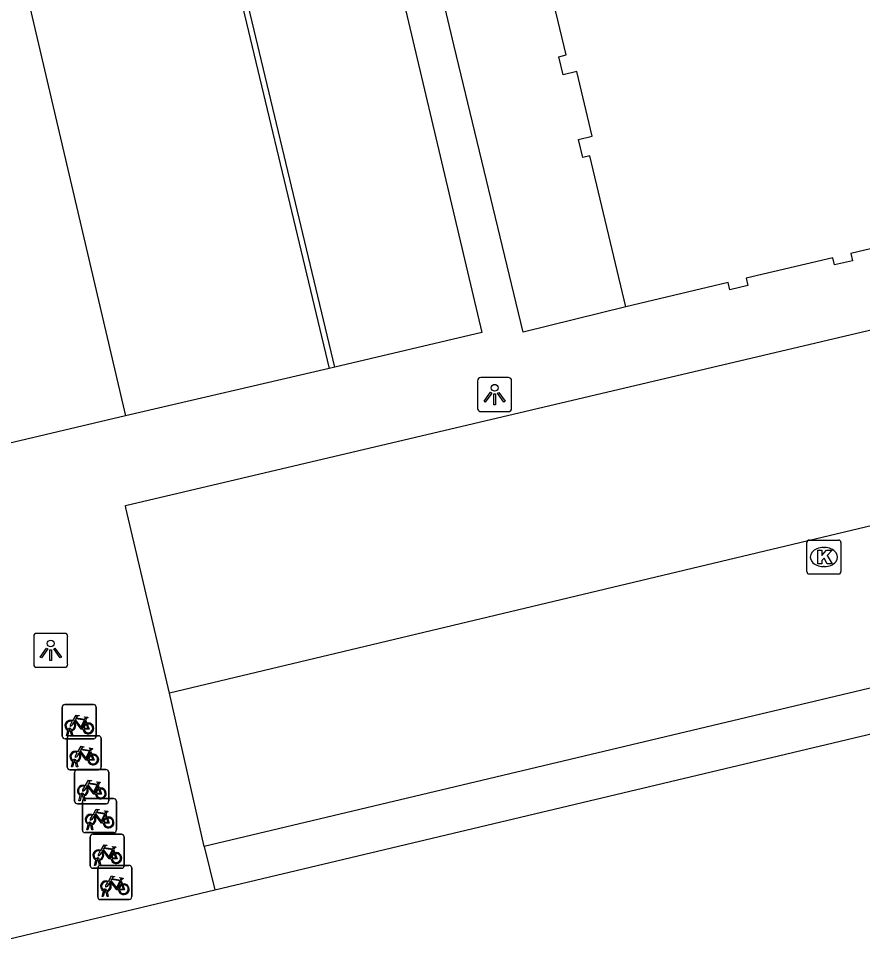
# Model space of a CAD drawing. Extents: x 160676 to 161153, y 383244 to 383713.
# Drawn here: x 160925.21 to 160949.96, y 383491.7 to 383519.05 of the extents above; entities that cross this region are included whole.
import ezdxf

# ---------------------------------------------------------------- set-up
doc = ezdxf.new("R2010")
doc.units = 0
for name, color, linetype in [('IMGEO_Fietsenrek', 7, 'Continuous'), ('IMGEO_Kolk', 7, 'Continuous'), ('IMGEO_Lichtpunt', 7, 'Continuous'), ('IMGEO_Pand', 7, 'Continuous'), ('IMGEO_Rijbaan_lokaal_open', 7, 'Continuous'), ('IMGEO_Voetpad_open', 7, 'Continuous')]:
    doc.layers.add(name, color=color, linetype=linetype)

msp = doc.modelspace()

# ---------------------------------------------------------------- linework, layer by layer
at = {"layer": 'IMGEO_Fietsenrek'}
for p, q in [((160926.565, 383498.934), (160927.406, 383498.934)), ((160927.406, 383498.934), (160926.565, 383498.934)), ((160926.49, 383498.009), (160926.49, 383498.85)), ((160926.49, 383498.85), (160926.49, 383498.009)), ((160927.49, 383498.859), (160927.49, 383498.018)), ((160927.49, 383498.018), (160927.49, 383498.859)), ((160927.177, 383498.483), (160927.213, 383498.388)), ((160926.617, 383498.018), (160926.656, 383498.178)), ((160926.686, 383498.166), (160926.651, 383498.018)), ((160926.728, 383498.19), (160926.727, 383498.194)), ((160926.769, 383498.018), (160926.735, 383498.16)), ((160926.759, 383498.201), (160926.76, 383498.194)), ((160926.767, 383498.164), (160926.802, 383498.018)), ((160927.415, 383497.934), (160926.574, 383497.934)), ((160926.574, 383497.934), (160927.415, 383497.934)), ((160926.651, 383498.018), (160926.617, 383498.018)), ((160926.635, 383497.097), (160926.635, 383497.938)), ((160926.635, 383497.938), (160926.635, 383497.097)), ((160926.71, 383498.022), (160927.551, 383498.022)), ((160927.551, 383498.022), (160926.71, 383498.022)), ((160926.802, 383498.018), (160926.769, 383498.018)), ((160927.635, 383497.947), (160927.635, 383497.106)), ((160927.635, 383497.106), (160927.635, 383497.947)), ((160927.322, 383497.571), (160927.358, 383497.476)), ((160926.762, 383497.106), (160926.801, 383497.266)), ((160926.873, 383497.278), (160926.872, 383497.282)), ((160926.904, 383497.289), (160926.905, 383497.282)), ((160927.56, 383497.022), (160926.719, 383497.022)), ((160926.719, 383497.022), (160927.56, 383497.022)), ((160926.796, 383497.106), (160926.762, 383497.106)), ((160926.831, 383497.254), (160926.796, 383497.106)), ((160926.914, 383497.106), (160926.88, 383497.248)), ((160926.912, 383497.252), (160926.947, 383497.106)), ((160926.947, 383497.106), (160926.914, 383497.106)), ((160926.931, 383497.028), (160927.772, 383497.028)), ((160927.772, 383497.028), (160926.931, 383497.028)), ((160926.856, 383496.103), (160926.856, 383496.944)), ((160926.856, 383496.944), (160926.856, 383496.103)), ((160927.856, 383496.953), (160927.856, 383496.112)), ((160927.856, 383496.112), (160927.856, 383496.953)), ((160927.543, 383496.577), (160927.579, 383496.482)), ((160926.983, 383496.112), (160927.022, 383496.272)), ((160927.052, 383496.26), (160927.017, 383496.112)), ((160927.094, 383496.284), (160927.093, 383496.288)), ((160927.135, 383496.112), (160927.101, 383496.254)), ((160927.125, 383496.295), (160927.126, 383496.288)), ((160927.133, 383496.258), (160927.168, 383496.112)), ((160927.157, 383496.178), (160927.998, 383496.178)), ((160927.998, 383496.178), (160927.157, 383496.178)), ((160927.781, 383496.028), (160926.94, 383496.028)), ((160926.94, 383496.028), (160927.781, 383496.028)), ((160927.017, 383496.112), (160926.983, 383496.112)), ((160927.082, 383495.253), (160927.082, 383496.094)), ((160927.082, 383496.094), (160927.082, 383495.253)), ((160927.168, 383496.112), (160927.135, 383496.112)), ((160928.082, 383496.103), (160928.082, 383495.262)), ((160928.082, 383495.262), (160928.082, 383496.103)), ((160927.769, 383495.727), (160927.805, 383495.632)), ((160927.209, 383495.262), (160927.248, 383495.422)), ((160927.278, 383495.41), (160927.243, 383495.262)), ((160927.32, 383495.434), (160927.319, 383495.438)), ((160927.361, 383495.262), (160927.327, 383495.404)), ((160927.351, 383495.445), (160927.352, 383495.438)), ((160927.359, 383495.408), (160927.394, 383495.262)), ((160928.007, 383495.178), (160927.166, 383495.178)), ((160927.166, 383495.178), (160928.007, 383495.178)), ((160927.243, 383495.262), (160927.209, 383495.262)), ((160927.394, 383495.262), (160927.361, 383495.262)), ((160927.385, 383495.132), (160928.226, 383495.132)), ((160928.226, 383495.132), (160927.385, 383495.132)), ((160927.31, 383494.207), (160927.31, 383495.048)), ((160927.31, 383495.048), (160927.31, 383494.207)), ((160928.31, 383495.057), (160928.31, 383494.216)), ((160928.31, 383494.216), (160928.31, 383495.057)), ((160927.997, 383494.681), (160928.033, 383494.586)), ((160927.437, 383494.216), (160927.476, 383494.376)), ((160927.506, 383494.364), (160927.471, 383494.216)), ((160927.548, 383494.388), (160927.547, 383494.392)), ((160927.589, 383494.216), (160927.555, 383494.358)), ((160927.579, 383494.399), (160927.58, 383494.392)), ((160927.587, 383494.362), (160927.622, 383494.216)), ((160928.235, 383494.132), (160927.394, 383494.132)), ((160927.394, 383494.132), (160928.235, 383494.132)), ((160927.471, 383494.216), (160927.437, 383494.216)), ((160927.532, 383493.293), (160927.532, 383494.134)), ((160927.532, 383494.134), (160927.532, 383493.293)), ((160927.622, 383494.216), (160927.589, 383494.216)), ((160927.607, 383494.218), (160928.448, 383494.218)), ((160928.448, 383494.218), (160927.607, 383494.218)), ((160928.532, 383494.143), (160928.532, 383493.302)), ((160928.532, 383493.302), (160928.532, 383494.143)), ((160928.219, 383493.767), (160928.255, 383493.672)), ((160927.659, 383493.302), (160927.698, 383493.462)), ((160927.728, 383493.45), (160927.693, 383493.302)), ((160927.77, 383493.474), (160927.769, 383493.478)), ((160927.811, 383493.302), (160927.777, 383493.444)), ((160927.801, 383493.485), (160927.802, 383493.478)), ((160927.809, 383493.448), (160927.844, 383493.302)), ((160928.457, 383493.218), (160927.616, 383493.218)), ((160927.616, 383493.218), (160928.457, 383493.218)), ((160927.693, 383493.302), (160927.659, 383493.302)), ((160927.844, 383493.302), (160927.811, 383493.302))]:
    msp.add_line(p, q, dxfattribs=at)
for points in [[(160926.824, 383498.408), (160926.772, 383498.318), (160926.732, 383498.293), (160926.733, 383498.34), (160926.788, 383498.434)], [(160926.803, 383498.46), (160926.898, 383498.624), (160926.984, 383498.61), (160926.986, 383498.601), (160926.93, 383498.59), (160926.903, 383498.545), (160927.159, 383498.504)], [(160927.099, 383498.216), (160927.049, 383498.216), (160926.858, 383498.467), (160926.839, 383498.435)], [(160927.146, 383498.479), (160926.889, 383498.52), (160926.872, 383498.491), (160927.039, 383498.271), (160927.146, 383498.479)], [(160927.194, 383498.381), (160927.164, 383498.458), (160927.055, 383498.24), (160927.098, 383498.24)], [(160927.224, 383498.36), (160927.279, 383498.215), (160927.129, 383498.215)], [(160927.159, 383498.504), (160927.184, 383498.553), (160927.178, 383498.557), (160927.155, 383498.561), (160927.143, 383498.568), (160927.142, 383498.571), (160927.144, 383498.576), (160927.239, 383498.561), (160927.241, 383498.551), (160927.231, 383498.538), (160927.219, 383498.532), (160927.205, 383498.538), (160927.177, 383498.483)], [(160927.128, 383498.24), (160927.248, 383498.239), (160927.204, 383498.353)], [(160926.948, 383497.548), (160927.043, 383497.712), (160927.129, 383497.698), (160927.131, 383497.689), (160927.075, 383497.678), (160927.048, 383497.633), (160927.304, 383497.592)], [(160927.244, 383497.304), (160927.194, 383497.304), (160927.003, 383497.555), (160926.984, 383497.523)], [(160927.291, 383497.567), (160927.034, 383497.608), (160927.017, 383497.579), (160927.184, 383497.359), (160927.291, 383497.567)], [(160927.339, 383497.469), (160927.309, 383497.546), (160927.2, 383497.328), (160927.243, 383497.328)], [(160927.304, 383497.592), (160927.329, 383497.641), (160927.323, 383497.645), (160927.3, 383497.649), (160927.288, 383497.656), (160927.287, 383497.659), (160927.289, 383497.664), (160927.384, 383497.649), (160927.386, 383497.639), (160927.376, 383497.626), (160927.364, 383497.62), (160927.35, 383497.626), (160927.322, 383497.571)], [(160926.969, 383497.496), (160926.917, 383497.406), (160926.877, 383497.381), (160926.878, 383497.428), (160926.933, 383497.522)], [(160927.273, 383497.328), (160927.393, 383497.327), (160927.349, 383497.441)], [(160927.369, 383497.448), (160927.424, 383497.303), (160927.274, 383497.303)], [(160927.169, 383496.554), (160927.264, 383496.718), (160927.35, 383496.704), (160927.352, 383496.695), (160927.296, 383496.684), (160927.269, 383496.639), (160927.525, 383496.598)], [(160927.19, 383496.502), (160927.138, 383496.412), (160927.098, 383496.387), (160927.099, 383496.434), (160927.154, 383496.528)], [(160927.465, 383496.31), (160927.415, 383496.31), (160927.224, 383496.561), (160927.205, 383496.529)], [(160927.512, 383496.573), (160927.255, 383496.614), (160927.238, 383496.585), (160927.405, 383496.365), (160927.512, 383496.573)], [(160927.56, 383496.475), (160927.53, 383496.552), (160927.421, 383496.334), (160927.464, 383496.334)], [(160927.494, 383496.334), (160927.614, 383496.333), (160927.57, 383496.447)], [(160927.59, 383496.454), (160927.645, 383496.309), (160927.495, 383496.309)], [(160927.525, 383496.598), (160927.55, 383496.647), (160927.544, 383496.651), (160927.521, 383496.655), (160927.509, 383496.662), (160927.508, 383496.665), (160927.51, 383496.67), (160927.605, 383496.655), (160927.607, 383496.645), (160927.597, 383496.632), (160927.585, 383496.626), (160927.571, 383496.632), (160927.543, 383496.577)], [(160927.416, 383495.652), (160927.364, 383495.562), (160927.324, 383495.537), (160927.325, 383495.584), (160927.38, 383495.678)], [(160927.395, 383495.704), (160927.49, 383495.868), (160927.576, 383495.854), (160927.578, 383495.845), (160927.522, 383495.834), (160927.495, 383495.789), (160927.751, 383495.748)], [(160927.691, 383495.46), (160927.641, 383495.46), (160927.45, 383495.711), (160927.431, 383495.679)], [(160927.738, 383495.723), (160927.481, 383495.764), (160927.464, 383495.735), (160927.631, 383495.515), (160927.738, 383495.723)], [(160927.786, 383495.625), (160927.756, 383495.702), (160927.647, 383495.484), (160927.69, 383495.484)], [(160927.751, 383495.748), (160927.776, 383495.797), (160927.77, 383495.801), (160927.747, 383495.805), (160927.735, 383495.812), (160927.734, 383495.815), (160927.736, 383495.82), (160927.831, 383495.805), (160927.833, 383495.795), (160927.823, 383495.782), (160927.811, 383495.776), (160927.797, 383495.782), (160927.769, 383495.727)], [(160927.72, 383495.484), (160927.84, 383495.483), (160927.796, 383495.597)], [(160927.816, 383495.604), (160927.871, 383495.459), (160927.721, 383495.459)], [(160927.623, 383494.658), (160927.718, 383494.822), (160927.804, 383494.808), (160927.806, 383494.799), (160927.75, 383494.788), (160927.723, 383494.743), (160927.979, 383494.702)], [(160927.644, 383494.606), (160927.592, 383494.516), (160927.552, 383494.491), (160927.553, 383494.538), (160927.608, 383494.632)], [(160927.919, 383494.414), (160927.869, 383494.414), (160927.678, 383494.665), (160927.659, 383494.633)], [(160927.966, 383494.677), (160927.709, 383494.718), (160927.692, 383494.689), (160927.859, 383494.469), (160927.966, 383494.677)], [(160928.014, 383494.579), (160927.984, 383494.656), (160927.875, 383494.438), (160927.918, 383494.438)], [(160927.948, 383494.438), (160928.068, 383494.437), (160928.024, 383494.551)], [(160928.044, 383494.558), (160928.099, 383494.413), (160927.949, 383494.413)], [(160927.979, 383494.702), (160928.004, 383494.751), (160927.998, 383494.755), (160927.975, 383494.759), (160927.963, 383494.766), (160927.962, 383494.769), (160927.964, 383494.774), (160928.059, 383494.759), (160928.061, 383494.749), (160928.051, 383494.736), (160928.039, 383494.73), (160928.025, 383494.736), (160927.997, 383494.681)], [(160927.866, 383493.692), (160927.814, 383493.602), (160927.774, 383493.577), (160927.775, 383493.624), (160927.83, 383493.718)], [(160927.845, 383493.744), (160927.94, 383493.908), (160928.026, 383493.894), (160928.028, 383493.885), (160927.972, 383493.874), (160927.945, 383493.829), (160928.201, 383493.788)], [(160928.141, 383493.5), (160928.091, 383493.5), (160927.9, 383493.751), (160927.881, 383493.719)], [(160928.188, 383493.763), (160927.931, 383493.804), (160927.914, 383493.775), (160928.081, 383493.555), (160928.188, 383493.763)], [(160928.236, 383493.665), (160928.206, 383493.742), (160928.097, 383493.524), (160928.14, 383493.524)], [(160928.201, 383493.788), (160928.226, 383493.837), (160928.22, 383493.841), (160928.197, 383493.845), (160928.185, 383493.852), (160928.184, 383493.855), (160928.186, 383493.86), (160928.281, 383493.845), (160928.283, 383493.835), (160928.273, 383493.822), (160928.261, 383493.816), (160928.247, 383493.822), (160928.219, 383493.767)], [(160928.17, 383493.524), (160928.29, 383493.523), (160928.246, 383493.637)], [(160928.266, 383493.644), (160928.321, 383493.499), (160928.171, 383493.499)]]:
    msp.add_lwpolyline(points, dxfattribs=at)
for centre, radius, start, end in [((160926.568, 383498.856), 0.0779, 92.4484, 184.2845), ((160926.568, 383498.856), 0.0779, 92.4484, 184.2845), ((160927.412, 383498.856), 0.0779, 2.4484, 94.2845), ((160927.412, 383498.856), 0.0779, 2.4484, 94.2845), ((160926.73, 383498.319), 0.159, 62.6766, 242.1369), ((160926.73, 383498.319), 0.129, 63.3192, 238.903), ((160926.73, 383498.319), 0.129, 283.6043, 43.4302), ((160926.73, 383498.319), 0.159, 283.5766, 46.6042), ((160927.257, 383498.235), 0.159, 113.3408, 178.3217), ((160927.257, 383498.235), 0.159, 187.0065, 105.7708), ((160927.257, 383498.235), 0.129, 188.6715, 104.5883), ((160926.71, 383498.19), 0.0499, 12.8025, 158.6934), ((160926.73, 383498.319), 0.159, 253.9967, 271.7867), ((160926.71, 383498.19), 0.0174, 12.8025, 163.4502), ((160926.73, 383498.319), 0.129, 253.415, 269.0204), ((160927.257, 383498.235), 0.129, 113.923, 177.9556), ((160926.568, 383498.012), 0.0779, 182.4484, 274.2845), ((160926.568, 383498.012), 0.0779, 182.4484, 274.2845), ((160926.713, 383497.944), 0.0779, 92.4484, 184.2845), ((160926.713, 383497.944), 0.0779, 92.4484, 184.2845), ((160927.412, 383498.012), 0.0779, 272.4484, 4.2845), ((160927.412, 383498.012), 0.0779, 272.4484, 4.2845), ((160927.557, 383497.944), 0.0779, 2.4484, 94.2845), ((160927.557, 383497.944), 0.0779, 2.4484, 94.2845), ((160926.875, 383497.407), 0.159, 62.6766, 242.1369), ((160926.875, 383497.407), 0.129, 63.3192, 238.903), ((160926.855, 383497.278), 0.0499, 12.8025, 158.6934), ((160926.855, 383497.278), 0.0174, 12.8025, 163.4502), ((160926.875, 383497.407), 0.129, 253.415, 269.0204), ((160926.875, 383497.407), 0.129, 283.6043, 43.4302), ((160926.875, 383497.407), 0.159, 283.5766, 46.6042), ((160927.402, 383497.323), 0.159, 113.3408, 178.3217), ((160927.402, 383497.323), 0.159, 187.0065, 105.7708), ((160927.402, 383497.323), 0.129, 113.923, 177.9556), ((160927.402, 383497.323), 0.129, 188.6715, 104.5883), ((160926.713, 383497.1), 0.0779, 182.4484, 274.2845), ((160926.713, 383497.1), 0.0779, 182.4484, 274.2845), ((160926.875, 383497.407), 0.159, 253.9967, 271.7867), ((160926.934, 383496.95), 0.0779, 92.4484, 184.2845), ((160926.934, 383496.95), 0.0779, 92.4484, 184.2845), ((160927.557, 383497.1), 0.0779, 272.4484, 4.2845), ((160927.557, 383497.1), 0.0779, 272.4484, 4.2845), ((160927.778, 383496.95), 0.0779, 2.4484, 94.2845), ((160927.778, 383496.95), 0.0779, 2.4484, 94.2845), ((160927.096, 383496.413), 0.159, 62.6766, 242.1369), ((160927.096, 383496.413), 0.129, 63.3192, 238.903), ((160927.096, 383496.413), 0.129, 283.6043, 43.4302), ((160927.096, 383496.413), 0.159, 283.5766, 46.6042), ((160927.623, 383496.329), 0.159, 113.3408, 178.3217), ((160927.623, 383496.329), 0.159, 187.0065, 105.7708), ((160927.623, 383496.329), 0.129, 113.923, 177.9556), ((160927.623, 383496.329), 0.129, 188.6715, 104.5883), ((160927.076, 383496.284), 0.0499, 12.8025, 158.6934), ((160927.096, 383496.413), 0.159, 253.9967, 271.7867), ((160927.076, 383496.284), 0.0174, 12.8025, 163.4502), ((160927.096, 383496.413), 0.129, 253.415, 269.0204), ((160927.16, 383496.1), 0.0779, 92.4484, 184.2845), ((160927.16, 383496.1), 0.0779, 92.4484, 184.2845), ((160928.004, 383496.1), 0.0779, 2.4484, 94.2845), ((160928.004, 383496.1), 0.0779, 2.4484, 94.2845), ((160926.934, 383496.106), 0.0779, 182.4484, 274.2845), ((160926.934, 383496.106), 0.0779, 182.4484, 274.2845), ((160927.778, 383496.106), 0.0779, 272.4484, 4.2845), ((160927.778, 383496.106), 0.0779, 272.4484, 4.2845), ((160927.322, 383495.563), 0.159, 62.6766, 242.1369), ((160927.322, 383495.563), 0.129, 63.3192, 238.903), ((160927.322, 383495.563), 0.129, 283.6043, 43.4302), ((160927.322, 383495.563), 0.159, 283.5766, 46.6042), ((160927.849, 383495.479), 0.159, 113.3408, 178.3217), ((160927.849, 383495.479), 0.159, 187.0065, 105.7708), ((160927.302, 383495.434), 0.0499, 12.8025, 158.6934), ((160927.322, 383495.563), 0.159, 253.9967, 271.7867), ((160927.302, 383495.434), 0.0174, 12.8025, 163.4502), ((160927.322, 383495.563), 0.129, 253.415, 269.0204), ((160927.849, 383495.479), 0.129, 113.923, 177.9556), ((160927.849, 383495.479), 0.129, 188.6715, 104.5883), ((160927.16, 383495.256), 0.0779, 182.4484, 274.2845), ((160927.16, 383495.256), 0.0779, 182.4484, 274.2845), ((160927.388, 383495.054), 0.0779, 92.4484, 184.2845), ((160927.388, 383495.054), 0.0779, 92.4484, 184.2845), ((160928.004, 383495.256), 0.0779, 272.4484, 4.2845), ((160928.004, 383495.256), 0.0779, 272.4484, 4.2845), ((160928.232, 383495.054), 0.0779, 2.4484, 94.2845), ((160928.232, 383495.054), 0.0779, 2.4484, 94.2845), ((160927.55, 383494.517), 0.159, 62.6766, 242.1369), ((160927.55, 383494.517), 0.129, 63.3192, 238.903), ((160927.55, 383494.517), 0.129, 283.6043, 43.4302), ((160927.55, 383494.517), 0.159, 283.5766, 46.6042), ((160928.077, 383494.433), 0.159, 113.3408, 178.3217), ((160928.077, 383494.433), 0.159, 187.0065, 105.7708), ((160928.077, 383494.433), 0.129, 113.923, 177.9556), ((160928.077, 383494.433), 0.129, 188.6715, 104.5883), ((160927.53, 383494.388), 0.0499, 12.8025, 158.6934), ((160927.55, 383494.517), 0.159, 253.9967, 271.7867), ((160927.53, 383494.388), 0.0174, 12.8025, 163.4502), ((160927.55, 383494.517), 0.129, 253.415, 269.0204), ((160927.388, 383494.21), 0.0779, 182.4484, 274.2845), ((160927.388, 383494.21), 0.0779, 182.4484, 274.2845), ((160927.61, 383494.14), 0.0779, 92.4484, 184.2845), ((160927.61, 383494.14), 0.0779, 92.4484, 184.2845), ((160928.232, 383494.21), 0.0779, 272.4484, 4.2845), ((160928.232, 383494.21), 0.0779, 272.4484, 4.2845), ((160928.454, 383494.14), 0.0779, 2.4484, 94.2845), ((160928.454, 383494.14), 0.0779, 2.4484, 94.2845), ((160927.772, 383493.603), 0.159, 62.6766, 242.1369), ((160927.772, 383493.603), 0.129, 63.3192, 238.903), ((160927.772, 383493.603), 0.159, 283.5766, 46.6042), ((160927.752, 383493.474), 0.0499, 12.8025, 158.6934), ((160927.772, 383493.603), 0.159, 253.9967, 271.7867), ((160927.752, 383493.474), 0.0174, 12.8025, 163.4502), ((160927.772, 383493.603), 0.129, 253.415, 269.0204), ((160927.772, 383493.603), 0.129, 283.6043, 43.4302), ((160928.299, 383493.519), 0.159, 113.3408, 178.3217), ((160928.299, 383493.519), 0.159, 187.0065, 105.7708), ((160928.299, 383493.519), 0.129, 113.923, 177.9556), ((160928.299, 383493.519), 0.129, 188.6715, 104.5883), ((160927.61, 383493.296), 0.0779, 182.4484, 274.2845), ((160927.61, 383493.296), 0.0779, 182.4484, 274.2845), ((160928.454, 383493.296), 0.0779, 272.4484, 4.2845), ((160928.454, 383493.296), 0.0779, 272.4484, 4.2845)]:
    msp.add_arc(centre, radius, start, end, dxfattribs=at)
at = {"layer": 'IMGEO_Kolk'}
for p, q in [((160948.335, 383502.834), (160948.335, 383503.686)), ((160948.41, 383503.76), (160949.262, 383503.76)), ((160949.336, 383503.686), (160949.336, 383502.834)), ((160948.823, 383503.54), (160948.848, 383503.54)), ((160949.262, 383502.76), (160948.41, 383502.76)), ((160948.846, 383502.98), (160948.821, 383502.98))]:
    msp.add_line(p, q, dxfattribs=at)
for points in [[(160948.335, 383502.834), (160948.335, 383503.686)], [(160948.41, 383503.76), (160949.262, 383503.76)], [(160949.336, 383503.686), (160949.336, 383502.834)], [(160948.656, 383503.46), (160948.779, 383503.46), (160948.779, 383503.309), (160948.909, 383503.46), (160949.073, 383503.46), (160948.927, 383503.309), (160949.08, 383503.06), (160948.928, 383503.06), (160948.843, 383503.224), (160948.779, 383503.157), (160948.779, 383503.06), (160948.656, 383503.06), (160948.656, 383503.46)], [(160949.262, 383502.76), (160948.41, 383502.76)]]:
    msp.add_lwpolyline(points, dxfattribs=at)
for centre, start, end in [((160948.412, 383503.684), 91.552, 178.448), ((160948.412, 383503.684), 91.552, 178.448), ((160949.26, 383503.684), 1.552, 88.448), ((160949.26, 383503.684), 1.552, 88.448), ((160948.412, 383502.836), 181.552, 268.448), ((160948.412, 383502.836), 181.552, 268.448), ((160949.26, 383502.836), 271.552, 358.448), ((160949.26, 383502.836), 271.552, 358.448)]:
    msp.add_arc(centre, 0.0765, start, end, dxfattribs=at)
for centre, major_axis, ratio, start_param, end_param in [((160948.822, 383503.26), (-0.387, 0.002), 0.722429, 4.712389, 7.853982), ((160948.847, 383503.26), (-0.39, 0.002), 0.717154, 1.570796, 4.712389)]:
    msp.add_ellipse(centre, major_axis=major_axis, ratio=ratio, start_param=start_param, end_param=end_param, dxfattribs=at)
at = {"layer": 'IMGEO_Lichtpunt'}
for p, q in [((160939.58, 383508.524), (160938.772, 383508.524)), ((160939.58, 383508.524), (160938.772, 383508.524)), ((160938.678, 383508.429), (160938.678, 383507.622)), ((160938.678, 383508.429), (160938.678, 383507.622)), ((160939.674, 383507.622), (160939.674, 383508.429)), ((160939.674, 383507.622), (160939.674, 383508.429)), ((160938.772, 383507.528), (160939.58, 383507.528)), ((160938.772, 383507.528), (160939.58, 383507.528)), ((160925.655, 383500.929), (160925.655, 383500.122)), ((160925.655, 383500.929), (160925.655, 383500.122)), ((160926.557, 383501.024), (160925.749, 383501.024)), ((160926.557, 383501.024), (160925.749, 383501.024)), ((160926.651, 383500.122), (160926.651, 383500.929)), ((160926.651, 383500.122), (160926.651, 383500.929)), ((160925.749, 383500.028), (160926.557, 383500.028)), ((160925.749, 383500.028), (160926.557, 383500.028))]:
    msp.add_line(p, q, dxfattribs=at)
for points in [[(160939.052, 383508.093), (160939.091, 383508.065), (160938.903, 383507.803), (160938.865, 383507.83), (160939.052, 383508.093)], [(160939.154, 383508.045), (160939.201, 383508.045), (160939.201, 383507.723), (160939.154, 383507.723), (160939.154, 383508.045)], [(160939.264, 383508.065), (160939.302, 383508.092), (160939.489, 383507.83), (160939.45, 383507.802), (160939.264, 383508.065)], [(160926.029, 383500.593), (160926.068, 383500.565), (160925.88, 383500.303), (160925.842, 383500.33), (160926.029, 383500.593)], [(160926.131, 383500.545), (160926.178, 383500.545), (160926.178, 383500.223), (160926.131, 383500.223), (160926.131, 383500.545)], [(160926.241, 383500.565), (160926.279, 383500.592), (160926.466, 383500.33), (160926.427, 383500.302), (160926.241, 383500.565)]]:
    msp.add_lwpolyline(points, dxfattribs=at)
for centre in [(160939.177, 383508.227), (160926.154, 383500.727)]:
    msp.add_circle(centre, 0.0994, dxfattribs=at)
for centre, start, end in [((160938.772, 383508.429), 90, 180), ((160938.772, 383508.429), 90, 180), ((160939.58, 383508.429), 0, 90), ((160939.58, 383508.429), 0, 90), ((160938.772, 383507.622), 180, 270), ((160938.772, 383507.622), 180, 270), ((160939.58, 383507.622), 270, 0), ((160939.58, 383507.622), 270, 360), ((160925.749, 383500.929), 90, 180), ((160925.749, 383500.929), 90, 180), ((160926.557, 383500.929), 0, 90), ((160926.557, 383500.929), 0, 90), ((160925.749, 383500.122), 180, 270), ((160925.749, 383500.122), 180, 270), ((160926.557, 383500.122), 270, 0), ((160926.557, 383500.122), 270, 360)]:
    msp.add_arc(centre, 0.0946, start, end, dxfattribs=at)
at = {"layer": 'IMGEO_Pand'}
for points in [[(160914.955, 383543.48), (160913.765, 383543.194), (160922.567, 383506.212), (160918.011, 383505.128), (160918.775, 383502.03), (160921.273, 383491.697), (160924.82, 383492.508), (160924.945, 383492.067), (160930.969, 383493.5)], [(160943.024, 383510.604), (160941.973, 383515.03), (160941.759, 383514.979), (160941.633, 383515.509), (160942.039, 383515.606), (160941.589, 383517.502), (160941.183, 383517.406), (160941.057, 383517.936), (160941.271, 383517.987), (160940.592, 383520.848)], [(160952.179, 383512.772), (160949.626, 383512.167), (160949.677, 383511.953), (160949.146, 383511.828), (160949.096, 383512.042), (160946.557, 383511.441), (160946.608, 383511.226), (160946.077, 383511.101), (160946.027, 383511.315), (160943.024, 383510.604)], [(160930.969, 383493.5), (160979.419, 383505.022)]]:
    msp.add_lwpolyline(points, dxfattribs=at)
at = {"layer": 'IMGEO_Rijbaan_lokaal_open'}
for points in [[(160925.515, 383545.865), (160929.71, 383528.273), (160931.128, 383522.157), (160934.325, 383508.794)], [(160918.681, 383544.372), (160919.572, 383544.563), (160924.486, 383524.178), (160925.219, 383520.775), (160928.346, 383507.404)], [(160934.493, 383508.833), (160931.293, 383522.198), (160929.874, 383528.32), (160926.763, 383541.459), (160927.575, 383541.674), (160928.34, 383541.877)], [(160929.639, 383499.27), (160928.362, 383504.703), (160928.345, 383504.776), (160955.568, 383511.188), (160965.4, 383513.568), (160966.369, 383513.847), (160968.32, 383514.48), (160976.602, 383517.059)], [(160934.325, 383508.794), (160928.346, 383507.404)], [(160934.493, 383508.833), (160934.325, 383508.794)], [(160956.448, 383505.659), (160929.639, 383499.27)]]:
    msp.add_lwpolyline(points, dxfattribs=at)
at = {"layer": 'IMGEO_Voetpad_open'}
for points in [[(160928.34, 383541.877), (160931.069, 383542.544), (160933.672, 383531.613), (160935.678, 383523.06), (160938.8, 383509.852), (160934.493, 383508.833)], [(160943.024, 383510.604), (160940.011, 383509.857), (160937.993, 383518.243), (160934.414, 383533.329), (160937.447, 383534.094)], [(160928.346, 383507.404), (160923.998, 383506.38), (160923.604, 383508.009)], [(160956.448, 383505.659), (160957.513, 383501.154), (160930.66, 383494.777)], [(160930.66, 383494.777), (160929.639, 383499.27)], [(160930.66, 383494.777), (160930.969, 383493.5)]]:
    msp.add_lwpolyline(points, dxfattribs=at)

doc.saveas('drawing.dxf')
